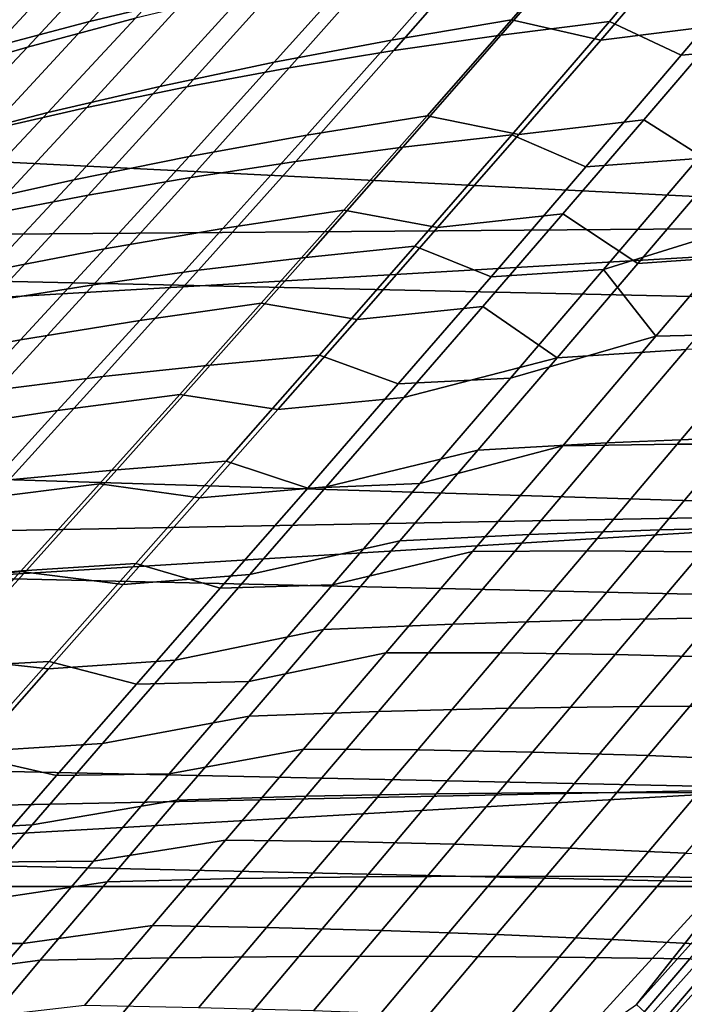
# Model space of a CAD drawing. Header units: metres. Extents: x -28 to 70, y -218 to 28.
# Tile 319 of 463: x 17.69 to 19.92, y -18.49 to -15.18. Entities that reach past the tile are written whole.
import ezdxf

# ---------------------------------------------------------------- set-up
doc = ezdxf.new("R2010")
doc.units = ezdxf.units.M
doc.layers.add('solid_10_261_432_XXX', color=7, linetype='CONTINUOUS')

msp = doc.modelspace()

# ---------------------------------------------------------------- linework, layer by layer
at = {"layer": 'solid_10_261_432_XXX'}
for points in [[(22.247959, -16.164106, -5), (-22.95075, -15.149687, -5), (-23.60734, -14.104733, -5), (22.95075, -15.149687, -5)], [(17.922003, -15.188542, 98.389313), (18.25876, -14.81801, 97.95015), (18.582874, -14.736384, 98.18367), (18.247908, -15.110132, 98.619949)], [(19.302563, -15.234304, 99.871437), (19.632629, -14.851883, 99.420532), (19.99719, -14.801794, 99.587097), (19.667568, -15.18819, 100.037086)], [(19.99719, -14.801794, 99.587097), (20.231485, -14.920396, 99.922836), (19.908693, -15.301364, 100.373077), (19.667568, -15.18819, 100.037086)], [(17.604967, -15.272241, 98.147713), (17.943766, -14.904809, 97.70533), (18.25876, -14.81801, 97.95015), (17.922003, -15.188542, 98.389313)], [(21.843256, -15.870481), (22.533272, -14.874529), (15.922154, -15.181733), (15.556339, -15.556359)], [(18.012569, -14.951991, 130.039139), (17.71463, -15.274194, 129.646103), (18.076311, -15.177592, 129.399796), (18.371372, -14.85323, 129.78804)], [(19.2222, -14.926106, 128.746597), (18.936159, -15.25099, 128.355499), (19.338476, -15.183247, 128.172409), (19.622778, -14.855571, 128.560135)], [(18.944244, -15.286369, 99.692192), (19.275042, -14.907886, 99.239914), (19.632629, -14.851883, 99.420532), (19.302563, -15.234304, 99.871437)], [(19.622778, -14.855571, 128.560135), (19.338476, -15.183247, 128.172409), (19.63842, -15.250757, 127.850441), (19.915384, -14.928386, 128.23436)], [(19.915384, -14.928386, 128.23436), (19.63842, -15.250757, 127.850441), (20.056986, -15.198205, 127.702042), (20.332861, -14.872965, 128.083588)], [(17.297176, -15.361098, 97.895767), (17.638262, -14.996642, 97.44986), (17.943766, -14.904809, 97.70533), (17.604967, -15.272241, 98.147713)], [(18.592997, -15.344271, 99.499947), (18.924805, -14.969679, 99.045868), (19.275042, -14.907886, 99.239914), (18.944244, -15.286369, 99.692192)], [(19.908693, -15.301364, 100.373077), (20.231485, -14.920396, 99.922836), (20.60878, -14.884103, 100.059502), (20.285835, -15.269077, 100.509842)], [(18.830597, -15.003393, 128.949234), (18.5425, -15.325535, 128.554276), (18.936159, -15.25099, 128.355499), (19.2222, -14.926106, 128.746597)], [(17.66503, -15.056759, 130.303574), (17.363922, -15.376923, 129.90538), (17.71463, -15.274194, 129.646103), (18.012569, -14.951991, 130.039139)], [(18.249205, -15.407897, 99.295311), (18.582302, -15.037136, 98.839012), (18.924805, -14.969679, 99.045868), (18.592997, -15.344271, 99.499947)], [(18.448467, -15.087274, 129.167236), (18.158005, -15.406738, 128.767944), (18.5425, -15.325535, 128.554276), (18.830597, -15.003393, 128.949234)], [(17.91325, -15.477136, 99.078873), (18.247908, -15.110132, 98.619949), (18.582302, -15.037136, 98.839012), (18.249205, -15.407897, 99.295311)], [(18.076311, -15.177592, 129.399796), (17.783171, -15.494458, 128.995743), (18.158005, -15.406738, 128.767944), (18.448467, -15.087274, 129.167236)], [(17.585514, -15.551874, 98.851234), (17.922003, -15.188542, 98.389313), (18.247908, -15.110132, 98.619949), (17.91325, -15.477136, 99.078873)], [(21.500359, -17.145975, -5), (-22.247959, -16.164106, -5), (-22.95075, -15.149687, -5), (22.247959, -16.164106, -5)], [(17.26638, -15.632, 98.612976), (17.604967, -15.272241, 98.147713), (17.922003, -15.188542, 98.389313), (17.585514, -15.551874, 98.851234)], [(17.71463, -15.274194, 129.646103), (17.418503, -15.588552, 129.236877), (17.783171, -15.494458, 128.995743), (18.076311, -15.177592, 129.399796)], [(18.936159, -15.25099, 128.355499), (18.652237, -15.569991, 127.948441), (19.056334, -15.505267, 127.769035), (19.338476, -15.183247, 128.172409)], [(18.97411, -15.610803, 100.345634), (19.302563, -15.234304, 99.871437), (19.667568, -15.18819, 100.037086), (19.339544, -15.568918, 100.510345)], [(19.338476, -15.183247, 128.172409), (19.056334, -15.505267, 127.769035), (19.363548, -15.568107, 127.451286), (19.63842, -15.250757, 127.850441)], [(19.667568, -15.18819, 100.037086), (19.908693, -15.301364, 100.373077), (19.587931, -15.676734, 100.846016), (19.339544, -15.568918, 100.510345)], [(19.63842, -15.250757, 127.850441), (19.363548, -15.568107, 127.451286), (19.783207, -15.518563, 127.305519), (20.056986, -15.198205, 127.702042)], [(20.056986, -15.198205, 127.702042), (19.783207, -15.518563, 127.305519), (20.036886, -15.679577, 126.917694), (20.313517, -15.353182, 127.329323)], [(18.615061, -15.658636, 100.167824), (18.944244, -15.286369, 99.692192), (19.302563, -15.234304, 99.871437), (18.97411, -15.610803, 100.345634)], [(17.363922, -15.376923, 129.90538), (17.064503, -15.688879, 129.49057), (17.418503, -15.588552, 129.236877), (17.71463, -15.274194, 129.646103)], [(18.5425, -15.325535, 128.554276), (18.25647, -15.641537, 128.143005), (18.652237, -15.569991, 127.948441), (18.936159, -15.25099, 128.355499)], [(19.587931, -15.676734, 100.846016), (19.908693, -15.301364, 100.373077), (20.285835, -15.269077, 100.509842), (19.964884, -15.648598, 100.982895)], [(18.262787, -15.712323, 99.977486), (18.592997, -15.344271, 99.499947), (18.944244, -15.286369, 99.692192), (18.615061, -15.658636, 100.167824)], [(18.158005, -15.406738, 128.767944), (17.869534, -15.719779, 128.35199), (18.25647, -15.641537, 128.143005), (18.5425, -15.325535, 128.554276)], [(17.917673, -15.771768, 99.7752), (18.249205, -15.407897, 99.295311), (18.592997, -15.344271, 99.499947), (18.262787, -15.712323, 99.977486)], [(17.783171, -15.494458, 128.995743), (17.49193, -15.804591, 128.574615), (17.869534, -15.719779, 128.35199), (18.158005, -15.406738, 128.767944)], [(17.580105, -15.836872, 99.561523), (17.91325, -15.477136, 99.078873), (18.249205, -15.407897, 99.295311), (17.917673, -15.771768, 99.7752)], [(17.418503, -15.588552, 129.236877), (17.124166, -15.895848, 128.81015), (17.49193, -15.804591, 128.574615), (17.783171, -15.494458, 128.995743)], [(17.250467, -15.907542, 99.337044), (17.585514, -15.551874, 98.851234), (17.91325, -15.477136, 99.078873), (17.580105, -15.836872, 99.561523)], [(18.652237, -15.569991, 127.948441), (18.370451, -15.883763, 127.524246), (18.77636, -15.822261, 127.348885), (19.056334, -15.505267, 127.769035)], [(19.056334, -15.505267, 127.769035), (18.77636, -15.822261, 127.348885), (19.090879, -15.880869, 127.035835), (19.363548, -15.568107, 127.451286)], [(19.363548, -15.568107, 127.451286), (19.090879, -15.880869, 127.035835), (19.511629, -15.83445, 126.892975), (19.783207, -15.518563, 127.305519)], [(19.783207, -15.518563, 127.305519), (19.511629, -15.83445, 126.892975), (19.762871, -16.001263, 126.488976), (20.036886, -15.679577, 126.917694)], [(21.843256, -15.870481), (15.556339, -15.556359), (15.181741, -15.922145)], [(18.25647, -15.641537, 128.143005), (17.972519, -15.952076, 127.714226), (18.370451, -15.883763, 127.524246), (18.652237, -15.569991, 127.948441)], [(18.648613, -15.980568, 100.843956), (18.97411, -15.610803, 100.345634), (19.339544, -15.568918, 100.510345), (19.014488, -15.943099, 101.007637)], [(19.339544, -15.568918, 100.510345), (19.587931, -15.676734, 100.846016), (19.270624, -16.045481, 101.342133), (19.014488, -15.943099, 101.007637)], [(18.288807, -16.023949, 100.667702), (18.615061, -15.658636, 100.167824), (18.97411, -15.610803, 100.345634), (18.648613, -15.980568, 100.843956)], [(17.869534, -15.719779, 128.35199), (17.583071, -16.027092, 127.918091), (17.972519, -15.952076, 127.714226), (18.25647, -15.641537, 128.143005)], [(17.935459, -16.073166, 100.479416), (18.262787, -15.712323, 99.977486), (18.615061, -15.658636, 100.167824), (18.288807, -16.023949, 100.667702)], [(19.270624, -16.045481, 101.342133), (19.587931, -15.676734, 100.846016), (19.964884, -15.648598, 100.982895), (19.647387, -16.021559, 101.47908)], [(19.647387, -16.021559, 101.47908), (19.964884, -15.648598, 100.982895), (20.144547, -15.866677, 101.417984)], [(20.036886, -15.679577, 126.917694), (19.762871, -16.001263, 126.488976), (20.195925, -15.970697, 126.38089), (20.469545, -15.646014, 126.807831)], [(17.49193, -15.804591, 128.574615), (17.202606, -16.108707, 128.135117), (17.583071, -16.027092, 127.918091), (17.869534, -15.719779, 128.35199)], [(17.588959, -16.128139, 100.279655), (17.917673, -15.771768, 99.7752), (18.262787, -15.712323, 99.977486), (17.935459, -16.073166, 100.479416)], [(17.249697, -16.188797, 100.068954), (17.580105, -15.836872, 99.561523), (17.917673, -15.771768, 99.7752), (17.588959, -16.128139, 100.279655)], [(18.370451, -15.883763, 127.524246), (18.091286, -16.192335, 127.081635), (18.499031, -16.134233, 126.910706), (18.77636, -15.822261, 127.348885)], [(18.77636, -15.822261, 127.348885), (18.499031, -16.134233, 126.910706), (18.82103, -16.188772, 126.602867), (19.090879, -15.880869, 127.035835)], [(19.090879, -15.880869, 127.035835), (18.82103, -16.188772, 126.602867), (19.242853, -16.145571, 126.463234), (19.511629, -15.83445, 126.892975)], [(19.511629, -15.83445, 126.892975), (19.242853, -16.145571, 126.463234), (19.492216, -16.31773, 126.041931), (19.762871, -16.001263, 126.488976)], [(21.109253, -16.834471), (21.843256, -15.870481), (14.798537, -16.278921), (14.406925, -16.626499)], [(21.843256, -15.870481), (15.181741, -15.922145), (14.798537, -16.278921)], [(19.647387, -16.021559, 101.47908), (20.144547, -15.866677, 101.417984), (19.823866, -16.245588, 101.939011)], [(19.823866, -16.245588, 101.939011), (20.144547, -15.866677, 101.417984), (20.530642, -15.853148, 101.526291), (20.209152, -16.236025, 102.048615)], [(17.972519, -15.952076, 127.714226), (17.691151, -16.2572, 127.266602), (18.091286, -16.192335, 127.081635), (18.370451, -15.883763, 127.524246)], [(17.583071, -16.027092, 127.918091), (17.299131, -16.328749, 127.464905), (17.691151, -16.2572, 127.266602), (17.972519, -15.952076, 127.714226)], [(18.327927, -16.342169, 101.366264), (18.648613, -15.980568, 100.843956), (19.014488, -15.943099, 101.007637), (18.6943, -16.309198, 101.528717)], [(19.014488, -15.943099, 101.007637), (19.270624, -16.045481, 101.342133), (18.958889, -16.405708, 101.860504), (18.6943, -16.309198, 101.528717)], [(17.967289, -16.380974, 101.191795), (18.288807, -16.023949, 100.667702), (18.648613, -15.980568, 100.843956), (18.327927, -16.342169, 101.366264)], [(19.762871, -16.001263, 126.488976), (19.492216, -16.31773, 126.041931), (19.925611, -16.290161, 125.93589), (20.195925, -15.970697, 126.38089)], [(17.61278, -16.425562, 101.005836), (17.935459, -16.073166, 100.479416), (18.288807, -16.023949, 100.667702), (17.967289, -16.380974, 101.191795)], [(18.958889, -16.405708, 101.860504), (19.270624, -16.045481, 101.342133), (19.647387, -16.021559, 101.47908), (19.335514, -16.385952, 101.997337)], [(19.335514, -16.385952, 101.997337), (19.647387, -16.021559, 101.47908), (19.823866, -16.245588, 101.939011)], [(17.264791, -16.475876, 100.808891), (17.588959, -16.128139, 100.279655), (17.935459, -16.073166, 100.479416), (17.61278, -16.425562, 101.005836)], [(18.091286, -16.192335, 127.081635), (17.815567, -16.495279, 126.619217), (18.225149, -16.440741, 126.453133), (18.499031, -16.134233, 126.910706)], [(18.499031, -16.134233, 126.910706), (18.225149, -16.440741, 126.453133), (18.554747, -16.491365, 126.151154), (18.82103, -16.188772, 126.602867)], [(20.709469, -18.093311, -5), (-21.500359, -17.145975, -5), (-22.247959, -16.164106, -5), (21.500359, -17.145975, -5)], [(18.82103, -16.188772, 126.602867), (18.554747, -16.491365, 126.151154), (18.977612, -16.451458, 126.015099), (19.242853, -16.145571, 126.463234)], [(19.242853, -16.145571, 126.463234), (18.977612, -16.451458, 126.015099), (19.492216, -16.31773, 126.041931)], [(17.691151, -16.2572, 127.266602), (17.413216, -16.556505, 126.798721), (17.815567, -16.495279, 126.619217), (18.091286, -16.192335, 127.081635)], [(19.895317, -16.608006, 102.592285), (20.209152, -16.236025, 102.048615), (20.59812, -16.23218, 102.143929), (20.283234, -16.607658, 102.6894)], [(17.299131, -16.328749, 127.464905), (17.018597, -16.624359, 126.990982), (17.413216, -16.556505, 126.798721), (17.691151, -16.2572, 127.266602)], [(19.031694, -16.739443, 102.536095), (19.335514, -16.385952, 101.997337), (19.823866, -16.245588, 101.939011), (19.510763, -16.613832, 102.481621)], [(19.510763, -16.613832, 102.481621), (19.823866, -16.245588, 101.939011), (20.209152, -16.236025, 102.048615), (19.895317, -16.608006, 102.592285)], [(19.492216, -16.31773, 126.041931), (19.225674, -16.628464, 125.575333), (19.659338, -16.60387, 125.471664), (19.925611, -16.290161, 125.93589)], [(19.925611, -16.290161, 125.93589), (19.659338, -16.60387, 125.471664), (20.097271, -16.585569, 125.383598), (20.36363, -16.269135, 125.846283)], [(18.014416, -16.693548, 101.911453), (18.327927, -16.342169, 101.366264), (18.6943, -16.309198, 101.528717), (18.381405, -16.66503, 102.072296)], [(18.6943, -16.309198, 101.528717), (18.958889, -16.405708, 101.860504), (18.655098, -16.755201, 102.399727), (18.381405, -16.66503, 102.072296)], [(18.716633, -16.751637, 125.547363), (19.225674, -16.628464, 125.575333), (19.492216, -16.31773, 126.041931), (18.977612, -16.451458, 126.015099)], [(17.652817, -16.727785, 101.739182), (17.967289, -16.380974, 101.191795), (18.327927, -16.342169, 101.366264), (18.014416, -16.693548, 101.911453)], [(17.297005, -16.767714, 101.555977), (17.61278, -16.425562, 101.005836), (17.967289, -16.380974, 101.191795), (17.652817, -16.727785, 101.739182)], [(18.655098, -16.755201, 102.399727), (18.958889, -16.405708, 101.860504), (19.335514, -16.385952, 101.997337), (19.031694, -16.739443, 102.536095)], [(17.815567, -16.495279, 126.619217), (17.544134, -16.792164, 126.13562), (17.955524, -16.741327, 125.974838), (18.225149, -16.440741, 126.453133)], [(18.225149, -16.440741, 126.453133), (17.955524, -16.741327, 125.974838), (18.292782, -16.7882, 125.679451), (18.554747, -16.491365, 126.151154)], [(18.554747, -16.491365, 126.151154), (18.292782, -16.7882, 125.679451), (18.716633, -16.751637, 125.547363), (18.977612, -16.451458, 126.015099)], [(17.413216, -16.556505, 126.798721), (17.139576, -16.849575, 126.309174), (17.544134, -16.792164, 126.13562), (17.815567, -16.495279, 126.619217)], [(19.659338, -16.60387, 125.471664), (19.397842, -16.911283, 124.987007), (19.835596, -16.895622, 124.900826), (20.097271, -16.585569, 125.383598)], [(20.097271, -16.585569, 125.383598), (19.835596, -16.895622, 124.900826), (20.276739, -16.885796, 124.829887), (20.538944, -16.57342, 125.311668)], [(21.109253, -16.834471), (14.406925, -16.626499), (14.007183, -16.964634)], [(18.460646, -17.045641, 125.058815), (18.963993, -16.932943, 125.087936), (19.225674, -16.628464, 125.575333), (18.716633, -16.751637, 125.547363)], [(18.738323, -17.079735, 103.093803), (19.031694, -16.739443, 102.536095), (19.510763, -16.613832, 102.481621), (19.207876, -16.968811, 103.043961)], [(19.225674, -16.628464, 125.575333), (18.963993, -16.932943, 125.087936), (19.397842, -16.911283, 124.987007), (19.659338, -16.60387, 125.471664)], [(19.207876, -16.968811, 103.043961), (19.510763, -16.613832, 102.481621), (19.895317, -16.608006, 102.592285), (19.591843, -16.966368, 103.155258)], [(19.591843, -16.966368, 103.155258), (19.895317, -16.608006, 102.592285), (20.283234, -16.607658, 102.6894), (19.978848, -16.96911, 103.253777)], [(17.347721, -17.062433, 102.308899), (17.652817, -16.727785, 101.739182), (18.014416, -16.693548, 101.911453), (17.710464, -17.032627, 102.478394)], [(17.710464, -17.032627, 102.478394), (18.014416, -16.693548, 101.911453), (18.381405, -16.66503, 102.072296), (18.078245, -17.008387, 102.637085)], [(18.381405, -16.66503, 102.072296), (18.655098, -16.755201, 102.399727), (18.36158, -17.091787, 102.95842), (18.078245, -17.008387, 102.637085)], [(17.544134, -16.792164, 126.13562), (17.277819, -17.082554, 125.629456), (17.690969, -17.035538, 125.474472), (17.955524, -16.741327, 125.974838)], [(17.955524, -16.741327, 125.974838), (17.690969, -17.035538, 125.474472), (18.035879, -17.078823, 125.186508), (18.292782, -16.7882, 125.679451)], [(18.292782, -16.7882, 125.679451), (18.035879, -17.078823, 125.186508), (18.460646, -17.045641, 125.058815), (18.716633, -16.751637, 125.547363)], [(18.36158, -17.091787, 102.95842), (18.655098, -16.755201, 102.399727), (19.031694, -16.739443, 102.536095), (18.738323, -17.079735, 103.093803)], [(20.332718, -17.764587), (21.109253, -16.834471), (13.599509, -17.293159), (13.184099, -17.611914)], [(21.109253, -16.834471), (14.007183, -16.964634), (13.599509, -17.293159)], [(19.835596, -16.895622, 124.900826), (19.579327, -17.198738, 124.39682), (20.019831, -17.191082, 124.327217), (20.276739, -16.885796, 124.829887)], [(18.963993, -16.932943, 125.087936), (18.707928, -17.230656, 124.578529), (19.141861, -17.211864, 124.480736), (19.397842, -16.911283, 124.987007)], [(19.397842, -16.911283, 124.987007), (19.141861, -17.211864, 124.480736), (19.579327, -17.198738, 124.39682), (19.835596, -16.895622, 124.900826)], [(18.210379, -17.332996, 124.548256), (18.707928, -17.230656, 124.578529), (18.963993, -16.932943, 125.087936), (18.460646, -17.045641, 125.058815)], [(18.457157, -17.40527, 103.669464), (18.738323, -17.079735, 103.093803), (19.207876, -16.968811, 103.043961), (18.9174, -17.308437, 103.624573)], [(18.9174, -17.308437, 103.624573), (19.207876, -16.968811, 103.043961), (19.591843, -16.966368, 103.155258), (19.30097, -17.308931, 103.735901)], [(19.30097, -17.308931, 103.735901), (19.591843, -16.966368, 103.155258), (19.978848, -16.96911, 103.253777), (19.68725, -17.314276, 103.835251)], [(19.68725, -17.314276, 103.835251), (19.978848, -16.96911, 103.253777), (20.368486, -16.976929, 103.339157), (20.075846, -17.324329, 103.922287)], [(17.418133, -17.3577, 103.066238), (17.710464, -17.032627, 102.478394), (18.078245, -17.008387, 102.637085), (17.786911, -17.337463, 103.222069)], [(18.078245, -17.008387, 102.637085), (18.36158, -17.091787, 102.95842), (18.080082, -17.413971, 103.535736), (17.786911, -17.337463, 103.222069)], [(17.277819, -17.082554, 125.629456), (17.017456, -17.366014, 125.099358), (17.432297, -17.322916, 124.950684), (17.690969, -17.035538, 125.474472)], [(17.054026, -17.383308, 102.900253), (17.347721, -17.062433, 102.308899), (17.710464, -17.032627, 102.478394), (17.418133, -17.3577, 103.066238)], [(17.690969, -17.035538, 125.474472), (17.432297, -17.322916, 124.950684), (17.78479, -17.362785, 124.671097), (18.035879, -17.078823, 125.186508)], [(18.035879, -17.078823, 125.186508), (17.78479, -17.362785, 124.671097), (18.210379, -17.332996, 124.548256), (18.460646, -17.045641, 125.058815)], [(18.080082, -17.413971, 103.535736), (18.36158, -17.091787, 102.95842), (18.738323, -17.079735, 103.093803), (18.457157, -17.40527, 103.669464)], [(20.709469, -18.093311, -5), (-20.709469, -18.093311, -5), (-21.500359, -17.145975, -5)], [(19.579327, -17.198738, 124.39682), (19.329185, -17.494356, 123.87043), (19.768927, -17.488701, 123.802567), (20.019831, -17.191082, 124.327217)], [(20.019831, -17.191082, 124.327217), (19.768927, -17.488701, 123.802567), (20.210863, -17.487881, 123.748489), (20.462872, -17.1887, 124.272369)], [(18.707928, -17.230656, 124.578529), (18.458225, -17.521082, 124.04586), (18.892126, -17.505075, 123.95166), (19.141861, -17.211864, 124.480736)], [(19.141861, -17.211864, 124.480736), (18.892126, -17.505075, 123.95166), (19.329185, -17.494356, 123.87043), (19.579327, -17.198738, 124.39682)], [(17.966558, -17.613237, 124.014473), (18.458225, -17.521082, 124.04586), (18.707928, -17.230656, 124.578529), (18.210379, -17.332996, 124.548256)], [(17.432297, -17.322916, 124.950684), (17.180317, -17.603012, 124.40213), (17.54026, -17.639637, 124.131973), (17.78479, -17.362785, 124.671097)], [(18.189417, -17.715111, 104.262589), (18.457157, -17.40527, 103.669464), (18.9174, -17.308437, 103.624573), (18.64069, -17.631611, 104.222717)], [(18.64069, -17.631611, 104.222717), (18.9174, -17.308437, 103.624573), (19.30097, -17.308931, 103.735901), (19.02404, -17.634577, 104.333359)], [(19.02404, -17.634577, 104.333359), (19.30097, -17.308931, 103.735901), (19.68725, -17.314276, 103.835251), (19.409775, -17.642019, 104.432846)], [(19.409775, -17.642019, 104.432846), (19.68725, -17.314276, 103.835251), (20.075846, -17.324329, 103.922287), (19.797512, -17.653767, 104.520859)], [(19.797512, -17.653767, 104.520859), (20.075846, -17.324329, 103.922287), (20.466364, -17.338955, 103.996681), (20.186867, -17.669653, 104.597099)], [(17.13884, -17.667788, 103.674721), (17.418133, -17.3577, 103.066238), (17.786911, -17.337463, 103.222069), (17.508802, -17.651243, 103.826889)], [(17.786911, -17.337463, 103.222069), (18.080082, -17.413971, 103.535736), (17.811844, -17.720837, 104.131279), (17.508802, -17.651243, 103.826889)], [(17.78479, -17.362785, 124.671097), (17.54026, -17.639637, 124.131973), (17.966558, -17.613237, 124.014473), (18.210379, -17.332996, 124.548256)], [(17.811844, -17.720837, 104.131279), (18.080082, -17.413971, 103.535736), (18.457157, -17.40527, 103.669464), (18.189417, -17.715111, 104.262589)], [(19.329185, -17.494356, 123.87043), (19.085936, -17.781872, 123.320473), (19.524776, -17.778028, 123.254799), (19.768927, -17.488701, 123.802567)], [(19.768927, -17.488701, 123.802567), (19.524776, -17.778028, 123.254799), (19.965473, -17.778542, 123.201897), (20.210863, -17.487881, 123.748489)], [(17.730028, -17.885773, 123.456207), (18.215689, -17.803654, 123.48867), (18.458225, -17.521082, 124.04586), (17.966558, -17.613237, 124.014473)], [(18.458225, -17.521082, 124.04586), (18.215689, -17.803654, 123.48867), (18.649418, -17.790329, 123.39856), (18.892126, -17.505075, 123.95166)], [(18.892126, -17.505075, 123.95166), (18.649418, -17.790329, 123.39856), (19.085936, -17.781872, 123.320473), (19.329185, -17.494356, 123.87043)], [(20.332718, -17.764587), (13.184099, -17.611914), (12.761247, -17.920673)], [(17.54026, -17.639637, 124.131973), (17.303152, -17.908806, 123.567841), (17.730028, -17.885773, 123.456207), (17.966558, -17.613237, 124.014473)], [(19.758842, -18.489086, -0.003646), (20.557337, -17.596991, -0.003646), (20.332718, -17.764587)], [(19.80225, -18.529705, -0.014544), (20.602499, -17.635649, -0.014544), (20.557337, -17.596991, -0.003646), (19.758842, -18.489086, -0.003646)], [(17.508802, -17.651243, 103.826889), (17.811844, -17.720837, 104.131279), (17.558086, -18.01149, 104.744644), (17.245239, -17.948801, 104.451225)], [(17.936304, -18.008343, 104.872681), (18.189417, -17.715111, 104.262589), (18.64069, -17.631611, 104.222717), (18.379, -17.937346, 104.837769)], [(18.379, -17.937346, 104.837769), (18.64069, -17.631611, 104.222717), (19.02404, -17.634577, 104.333359), (18.762293, -17.94231, 104.946884)], [(18.762293, -17.94231, 104.946884), (19.02404, -17.634577, 104.333359), (19.409775, -17.642019, 104.432846), (19.147652, -17.951342, 105.04567)], [(19.147652, -17.951342, 105.04567), (19.409775, -17.642019, 104.432846), (19.797512, -17.653767, 104.520859), (19.534702, -17.964241, 105.13385)], [(19.534702, -17.964241, 105.13385), (19.797512, -17.653767, 104.520859), (20.186867, -17.669653, 104.597099), (19.923075, -17.980814, 105.211128)], [(19.844379, -18.569128, -0.032535), (20.646332, -17.673168, -0.032535), (20.602499, -17.635649, -0.014544), (19.80225, -18.529705, -0.014544)], [(19.884617, -18.606779, -0.057356), (20.688196, -17.709003, -0.057356), (20.646332, -17.673168, -0.032535), (19.844379, -18.569128, -0.032535)], [(17.558086, -18.01149, 104.744644), (17.811844, -17.720837, 104.131279), (18.189417, -17.715111, 104.262589), (17.936304, -18.008343, 104.872681)], [(19.922375, -18.642111, -0.088645), (20.727478, -17.74263, -0.088645), (20.688196, -17.709003, -0.057356), (19.884617, -18.606779, -0.057356)], [(19.515268, -18.658894), (20.332718, -17.764587), (12.331179, -18.219276), (11.894093, -18.507582)], [(20.332718, -17.764587), (12.761247, -17.920673), (12.331179, -18.219276)], [(18.649418, -17.790329, 123.39856), (18.414896, -18.066601, 122.81987), (18.850695, -18.060261, 122.745399), (19.085936, -17.781872, 123.320473)], [(19.085936, -17.781872, 123.320473), (18.850695, -18.060261, 122.745399), (19.288464, -18.058048, 122.68235), (19.524776, -17.778028, 123.254799)], [(19.524776, -17.778028, 123.254799), (19.288464, -18.058048, 122.68235), (19.727753, -18.059675, 122.631058), (19.965473, -17.778542, 123.201897)], [(19.758842, -18.489086, -0.003646), (20.332718, -17.764587), (19.515268, -18.658894)], [(19.965473, -17.778542, 123.201897), (19.727753, -18.059675, 122.631058), (20.168114, -18.064861, 122.591858), (20.407562, -17.783157, 123.162148)], [(17.502062, -18.149542, 122.871948), (17.981514, -18.077353, 122.905418), (18.215689, -17.803654, 123.48867), (17.730028, -17.885773, 123.456207)], [(18.215689, -17.803654, 123.48867), (17.981514, -18.077353, 122.905418), (18.414896, -18.066601, 122.81987), (18.649418, -17.790329, 123.39856)], [(17.303152, -17.908806, 123.567841), (17.074797, -18.169245, 122.977226), (17.502062, -18.149542, 122.871948), (17.730028, -17.885773, 123.456207)], [(17.698946, -18.284115, 105.499229), (17.936304, -18.008343, 104.872681), (18.379, -17.937346, 104.837769), (18.133533, -18.224701, 105.469086)], [(18.133533, -18.224701, 105.469086), (18.379, -17.937346, 104.837769), (18.762293, -17.94231, 104.946884), (18.516909, -18.23119, 105.575722)], [(18.516909, -18.23119, 105.575722), (18.762293, -17.94231, 104.946884), (19.147652, -17.951342, 105.04567), (18.902037, -18.241306, 105.672867)], [(18.902037, -18.241306, 105.672867), (19.147652, -17.951342, 105.04567), (19.534702, -17.964241, 105.13385), (19.288557, -18.254827, 105.760254)], [(19.288557, -18.254827, 105.760254), (19.534702, -17.964241, 105.13385), (19.923075, -17.980814, 105.211128), (19.676113, -18.27153, 105.837646)], [(19.676113, -18.27153, 105.837646), (19.923075, -17.980814, 105.211128), (20.312395, -18.000862, 105.277229), (20.064344, -18.291189, 105.90477)], [(17.319973, -18.285088, 105.375435), (17.558086, -18.01149, 104.744644), (17.936304, -18.008343, 104.872681), (17.698946, -18.284115, 105.499229)], [(17.28405, -18.40336, 122.260132), (17.757111, -18.340925, 122.294411), (17.981514, -18.077353, 122.905418), (17.502062, -18.149542, 122.871948)], [(17.981514, -18.077353, 122.905418), (17.757111, -18.340925, 122.294411), (18.189913, -18.332642, 122.213867), (18.414896, -18.066601, 122.81987)], [(18.414896, -18.066601, 122.81987), (18.189913, -18.332642, 122.213867), (18.624767, -18.328283, 122.14344), (18.850695, -18.060261, 122.745399)], [(18.850695, -18.060261, 122.745399), (18.624767, -18.328283, 122.14344), (19.061243, -18.327538, 122.083443), (19.288464, -18.058048, 122.68235)], [(19.288464, -18.058048, 122.68235), (19.061243, -18.327538, 122.083443), (19.498909, -18.330088, 122.034172), (19.727753, -18.059675, 122.631058)], [(19.727753, -18.059675, 122.631058), (19.498909, -18.330088, 122.034172), (19.937338, -18.335621, 121.995934), (20.168114, -18.064861, 122.591858)], [(19.876873, -19.004206, -5), (-19.876873, -19.004206, -5), (-20.709469, -18.093311, -5)], [(20.709469, -18.093311, -5), (19.876873, -19.004206, -5), (-20.709469, -18.093311, -5)], [(20.709463, -18.093317, -0.5), (19.876856, -19.004225, -0.5), (19.876873, -19.004206, -5), (20.709469, -18.093311, -5)], [(20.07732, -18.787098, -0.440391), (19.876856, -19.004225, -0.5), (20.709463, -18.093317, -0.5)], [(17.478321, -18.541704, 106.141708), (17.698946, -18.284115, 105.499229), (18.133533, -18.224701, 105.469086), (17.905293, -18.49291, 106.116043)], [(17.905293, -18.49291, 106.116043), (18.133533, -18.224701, 105.469086), (18.516909, -18.23119, 105.575722), (18.28883, -18.500475, 106.21917)], [(18.28883, -18.500475, 106.21917), (18.516909, -18.23119, 105.575722), (18.902037, -18.241306, 105.672867), (18.673817, -18.511211, 106.313637)], [(18.673817, -18.511211, 106.313637), (18.902037, -18.241306, 105.672867), (19.288557, -18.254827, 105.760254), (19.059908, -18.524872, 106.399223)], [(17.098543, -18.540882, 106.023163), (17.319973, -18.285088, 105.375435), (17.698946, -18.284115, 105.499229), (17.478321, -18.541704, 106.141708)], [(19.059908, -18.524872, 106.399223), (19.288557, -18.254827, 105.760254), (19.676113, -18.27153, 105.837646), (19.446762, -18.541206, 106.475693)], [(19.446762, -18.541206, 106.475693), (19.676113, -18.27153, 105.837646), (20.064344, -18.291189, 105.90477), (19.834036, -18.559965, 106.542824)], [(20.064344, -18.291189, 105.90477), (20.324562, -18.387035, 106.131271), (20.1241, -18.618692, 106.696281), (19.834036, -18.559965, 106.542824)], [(17.077404, -18.646019, 121.619247), (17.543894, -18.593117, 121.653969), (17.757111, -18.340925, 122.294411), (17.28405, -18.40336, 122.260132)], [(17.757111, -18.340925, 122.294411), (17.543894, -18.593117, 121.653969), (17.975832, -18.587196, 121.57885), (18.189913, -18.332642, 122.213867)], [(18.189913, -18.332642, 122.213867), (17.975832, -18.587196, 121.57885), (18.409462, -18.584694, 121.512871), (18.624767, -18.328283, 122.14344)], [(18.624767, -18.328283, 122.14344), (18.409462, -18.584694, 121.512871), (18.844376, -18.585266, 121.456322), (19.061243, -18.327538, 122.083443)], [(19.061243, -18.327538, 122.083443), (18.844376, -18.585266, 121.456322), (19.280159, -18.588573, 121.409462), (19.498909, -18.330088, 122.034172)], [(19.498909, -18.330088, 122.034172), (19.280159, -18.588573, 121.409462), (19.716406, -18.594271, 121.372574), (19.937338, -18.335621, 121.995934)], [(19.937338, -18.335621, 121.995934), (19.716406, -18.594271, 121.372574), (20.074648, -18.675299, 121.157738), (20.283365, -18.434319, 121.757309)]]:
    msp.add_3dface(points, dxfattribs=at)

doc.saveas('drawing.dxf')
